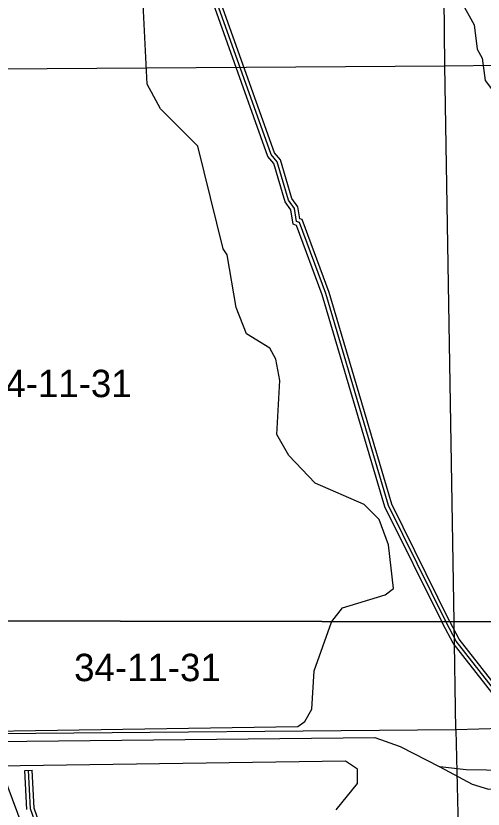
# Model space of a CAD drawing. Extents: x 457167 to 656239, y 1787309 to 1969297.
# Drawn here: x 602363 to 606198, y 1876691 to 1883212 of the extents above; entities that cross this region are included whole.
import ezdxf

# ---------------------------------------------------------------- set-up
doc = ezdxf.new("R2010")
doc.units = 0
for name, color, linetype in [('Level 1', 7, 'Continuous'), ('Level 2', 7, 'Continuous'), ('Level 31', 7, 'Continuous'), ('Level 32', 7, 'Continuous'), ('Level 5', 7, 'Continuous'), ('Level 55', 7, 'Continuous'), ('Level 63', 7, 'Continuous'), ('Level 7', 7, 'Continuous')]:
    doc.layers.add(name, color=color, linetype=linetype)

msp = doc.modelspace()

# ---------------------------------------------------------------- linework, layer by layer
at = {"layer": 'Level 1'}
for p, q in [((605883.148, 1882800.217), (605840.254, 1888226.196)), ((605883.148, 1882800.217), (610702.417, 1882883.377)), ((600596.254, 1882765.785), (605883.148, 1882800.217)), ((605959.761, 1878232.414), (605883.148, 1882800.217)), ((607462.425, 1863034.991), (601786.517, 1878239.117)), ((605974.678, 1877342.688), (605959.762, 1878232.414)), ((611196.495, 1877490.746), (605974.678, 1877342.688)), ((605974.678, 1877342.688), (595848.167, 1877257.312)), ((605974.678, 1877342.688), (606087.985, 1872327.826))]:
    msp.add_line(p, q, dxfattribs=at)
at = {"layer": 'Level 31'}
for points in [[(605892.149, 1878232.522), (605420.873, 1879186.084), (604906.647, 1880929.338), (604690.825, 1881513.273), (604665.707, 1881521.671), (604649.316, 1881630.058), (604599.467, 1881696.673), (604508.294, 1882013.528), (604458.435, 1882072.143), (603794.339, 1883940.351), (603769.553, 1883957.114), (603719.567, 1884149.186), (603686.546, 1884190.686), (603479.15, 1884857.891), (603462.481, 1884991.371), (603354.741, 1885275.161), (603338.555, 1885525.002), (603372.129, 1885650.046), (603347.286, 1885850.446), (603297.563, 1886000.336), (602898.555, 1886776.182)], [(606559.67, 1877232.916), (606559.71, 1877262.371), (606434.985, 1877487.626), (605977.35, 1878071.51), (605894.213, 1878228.348), (605892.15, 1878232.522)], [(602528.921, 1876562.895), (602482.345, 1876693.87), (602465.942, 1877010.617)]]:
    msp.add_lwpolyline(points, dxfattribs=at)
at = {"layer": 'Level 32'}
msp.add_line((602435.981, 1877009.066), (602495.902, 1877012.17), dxfattribs=at)
for points in [[(605858.658, 1878232.576), (605392.831, 1879175.113), (604878.157, 1880919.883), (604667.672, 1881489.381), (604638.788, 1881499.04), (604620.78, 1881618.12), (604572.156, 1881683.098), (604481.253, 1881999.016), (604432.014, 1882056.903), (603769.372, 1883921.02), (603743.37, 1883938.603), (603692.134, 1884135.479), (603659.568, 1884176.409), (603449.711, 1884851.531), (603433.158, 1884984.084), (603325.094, 1885268.726), (603308.297, 1885528.002), (603341.636, 1885652.169), (603317.878, 1885843.815), (603269.82, 1885988.682), (602871.877, 1886762.461)], [(605925.984, 1878232.468), (605920.918, 1878242.023), (605448.915, 1879197.056), (604935.136, 1880938.792), (604713.979, 1881537.165), (604692.626, 1881544.304), (604677.852, 1881641.997), (604626.778, 1881710.249), (604535.336, 1882028.039), (604484.857, 1882087.384), (603819.307, 1883959.684), (603795.735, 1883975.624), (603746.999, 1884162.891), (603713.524, 1884204.963), (603508.589, 1884864.252), (603491.805, 1884998.656), (603384.387, 1885281.596), (603368.814, 1885522.003), (603402.622, 1885647.924), (603376.694, 1885857.078), (603325.305, 1886011.988), (602940.261, 1886760.681)], [(606529.67, 1877232.957), (606529.7, 1877254.639), (606409.899, 1877471.001), (605952.092, 1878055.102), (605867.507, 1878214.674), (605858.659, 1878232.576)], [(606589.697, 1877252.862), (606589.722, 1877270.103), (606460.073, 1877504.251), (606002.607, 1878087.916), (605925.985, 1878232.468)], [(602452.611, 1876687.944), (602435.981, 1877009.066)], [(602557.184, 1876572.957), (602512.079, 1876699.795), (602495.902, 1877012.17)]]:
    msp.add_lwpolyline(points, dxfattribs=at)
at = {"layer": 'Level 5'}
msp.add_lwpolyline([(606017.19, 1883330.356), (606125.374, 1883138.492), (606150.148, 1882938.388), (606191.769, 1882863.326), (606216.583, 1882679.892), (606341.437, 1882513.029), (606365.994, 1882087.848)], dxfattribs=at)
at = {"layer": 'Level 55'}
msp.add_line((595983.585, 1877177.656), (602453.56, 1877249.179), dxfattribs=at)
for points in [[(602453.56, 1877249.179), (605309.159, 1877281.154), (605517.433, 1877205.597), (605842.337, 1877038.611)], [(606559.367, 1877005.283), (606058.952, 1877013.228), (605842.337, 1877038.611)], [(605842.337, 1877038.611), (606108.742, 1876896.435), (606242.303, 1876854.436), (606559.17, 1876857.648)]]:
    msp.add_lwpolyline(points, dxfattribs=at)
at = {"layer": 'Level 63'}
for points in [[(576708.289, 1878279.4), (616473.709, 1878215.526), (616521.962, 1923670.374), (576805.545, 1923734.416), (576708.289, 1878279.4)], [(576611.219, 1832825.663), (616425.226, 1832761.92), (616473.71, 1878215.526), (576708.29, 1878279.4), (576611.219, 1832825.663)]]:
    msp.add_lwpolyline(points, dxfattribs=at)
at = {"layer": 'Level 7'}
msp.add_line((604953.08, 1878229.607), (604956.558, 1878234.026), dxfattribs=at)
for points in [[(604956.557, 1878234.026), (605044.908, 1878346.221), (605395.132, 1878454.236), (605461.882, 1878504.187), (605420.586, 1878862.686), (605345.752, 1879071.19), (605220.839, 1879196.372), (604820.89, 1879371.855), (604604.414, 1879597.169), (604504.54, 1879772.333), (604530.034, 1880214.123), (604496.851, 1880389.217), (604446.929, 1880480.99), (604255.324, 1880597.891), (604172.19, 1880814.736), (604097.643, 1881248.326), (604064.332, 1881298.377), (603856.837, 1882140.546), (603548.718, 1882449.342), (603440.534, 1882649.517), (603399.731, 1883474.886)], [(598892.212, 1878235.156), (599083.547, 1877868.171), (599300.062, 1877659.53), (599374.994, 1877542.758), (599374.934, 1877501.077), (599424.915, 1877459.327), (599441.486, 1877367.596), (599474.806, 1877342.556), (600008.295, 1877300.318), (604676.671, 1877370.383), (604735.091, 1877411.994), (604793.542, 1877512.006), (604810.54, 1877828.751), (604952.69, 1878228.727)], [(604992.74, 1876686.484), (605168.021, 1876903.028), (605168.16, 1877019.74), (605068.189, 1877086.561), (599724.532, 1877008.841), (599566.11, 1876984.001), (599565.783, 1876650.546)]]:
    msp.add_lwpolyline(points, dxfattribs=at)

# ---------------------------------------------------------------- texts
at = {"layer": 'Level 2'}
for p in [(602108.618, 1880078.048), (602840.792, 1877743.346)]:
    msp.add_text('34-11-31', height=225, dxfattribs=at).set_placement(p)

doc.saveas('drawing.dxf')
